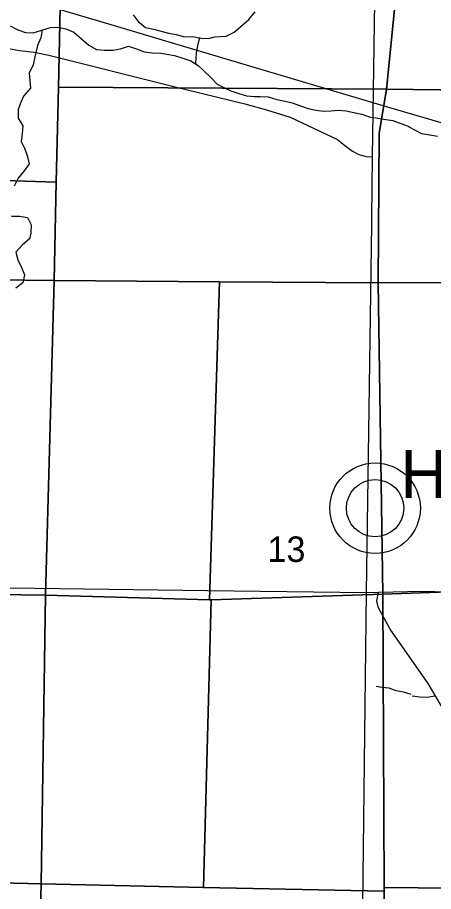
# Model space of a CAD drawing. Extents: x 1985906 to 2277390, y 930619 to 1324581.
# Drawn here: x 2068594 to 2072204, y 1100338 to 1107929 of the extents above; entities that cross this region are included whole.
import ezdxf

# ---------------------------------------------------------------- set-up
doc = ezdxf.new("R2010")
doc.units = 0
for name, color, linetype in [('GM_X_County_Road', 7, 'Continuous'), ('GM_X_Minor_River', 7, 'Continuous'), ('GM_X_Rail_Line', 7, 'Continuous'), ('GM_X_Section', 7, 'Continuous'), ('GM_X_Section_Text', 7, 'Continuous'), ('GM_X_State_Route', 7, 'Continuous'), ('GM_X_Unincorporated', 7, 'Continuous'), ('GM_X_Unincorporated_Location', 7, 'Continuous'), ('GM_X_Unincorporated_Text', 7, 'Continuous'), ('GM_X_US_Route', 7, 'Continuous')]:
    doc.layers.add(name, color=color, linetype=linetype)

msp = doc.modelspace()

# ---------------------------------------------------------------- linework, layer by layer
at = {"layer": 'GM_X_County_Road'}
for points in [[(2068279.8, 1107702.3), (2068611.1, 1107643.2), (2068737.6, 1107627.5), (2068866.1, 1107601.9), (2069950.7, 1107328.4), (2070567.3, 1107177.8), (2070756.2, 1107128.3), (2070959.1, 1107062.7), (2071371.2, 1106869.3), (2071419.5, 1106829.3), (2071500.1, 1106767.3), (2071556.4, 1106739.4), (2071620.6, 1106721.6), (2071676, 1106717.7)], [(2071338.9, 1090042.7), (2071361.5, 1090055.7), (2071377.2, 1090069.2), (2071382.5, 1090080.1), (2071425.5, 1093761.3), (2071431.3, 1093813.5), (2071477.1, 1093901.9), (2071494.9, 1093952.2), (2071504.6, 1094050.6), (2071523.3, 1095355.7), (2071494.4, 1096995.9), (2071504.2, 1097056.1), (2071541.8, 1097178.7), (2071555.3, 1097305.3), (2071585.1, 1099729.2), (2071624.2, 1102934.5)]]:
    msp.add_lwpolyline(points, dxfattribs=at)
at = {"layer": 'GM_X_Minor_River'}
for points in [[(2069598.8, 1107952.3), (2069641.8, 1107894.7), (2069704.8, 1107843.4), (2069775.2, 1107826.4), (2069839.7, 1107811.3), (2069904.1, 1107794.2), (2069970.5, 1107781.1), (2070043.1, 1107762.1), (2070115.2, 1107765.2), (2070183.7, 1107750.2), (2070251.9, 1107745.2), (2070305.9, 1107760), (2070356, 1107762.8), (2070406.1, 1107767.6), (2070473.8, 1107800.7), (2070533.1, 1107851.8), (2070602.4, 1107911.1), (2070657.6, 1107978.2)], [(2068529, 1107856), (2068595.7, 1107822.8), (2068664.3, 1107799.8), (2068728.6, 1107796.7), (2068804.5, 1107817.9), (2068880.3, 1107843.2), (2068944.5, 1107844.1), (2069012.9, 1107831.1), (2069083.5, 1107802), (2069148.7, 1107742.7), (2069213.7, 1107689.5), (2069278.5, 1107652.3), (2069348.8, 1107645.3), (2069421, 1107644.4), (2069487, 1107655.4), (2069556.9, 1107678.5), (2069625.4, 1107657.5), (2069694.1, 1107630.4), (2069762.4, 1107621.3), (2069838.7, 1107618.5), (2069888.9, 1107611.2), (2069955.3, 1107600.1), (2070027.9, 1107575.1), (2070098.5, 1107552.1), (2070161.3, 1107512.8), (2070212.2, 1107465.4), (2070275.3, 1107404.1), (2070326.3, 1107348.6), (2070395.1, 1107315.4), (2070445.6, 1107292.1), (2070516.1, 1107269), (2070582.6, 1107250), (2070651, 1107242.9), (2070701.1, 1107243.7), (2070769.3, 1107240.7), (2070845.9, 1107217.7), (2070916.4, 1107202.7), (2070978.8, 1107187.6), (2071049.4, 1107162.5), (2071116, 1107137.4), (2071186.4, 1107124.4), (2071248.7, 1107115.3), (2071316.9, 1107118.3), (2071379, 1107125.3), (2071447.3, 1107118.2), (2071511.7, 1107103.1), (2071582.2, 1107088.1), (2071646.7, 1107067), (2071721.1, 1107054.1), (2071789.5, 1107043), (2071851.8, 1107033.9), (2071920.4, 1107008.8), (2071992.8, 1106982.4)], [(2068808.2, 1107819.1), (2068797.5, 1107751.5), (2068768.4, 1107686.8), (2068757.1, 1107636.4), (2068743.9, 1107586), (2068728.9, 1107517.5), (2068693.9, 1107444.7), (2068701, 1107378.5), (2068706, 1107314.3), (2068644.8, 1107247.1), (2068615.8, 1107178.4), (2068600.6, 1107125.9), (2068599.7, 1107055.6), (2068640.9, 1106987.9), (2068633.9, 1106921.5), (2068624.9, 1106853.1), (2068655.9, 1106793.3), (2068677, 1106729.3), (2068696.1, 1106659.3), (2068650.9, 1106598.4), (2068599.8, 1106533.3), (2068564.7, 1106464.5)], [(2070173.6, 1107754.1), (2070154.6, 1107681.4), (2070145.6, 1107621.1), (2070138.8, 1107528)], [(2071989.4, 1106978.2), (2072101.5, 1106922.6), (2072171.9, 1106909.1), (2072238.2, 1106897.6)], [(2068540.7, 1106203), (2068610.9, 1106204.1), (2068679.3, 1106193.1), (2068712.4, 1106127.3), (2068709.5, 1106056.9), (2068698.3, 1106006.5), (2068632.9, 1105951.3), (2068579.7, 1105890.3), (2068596.8, 1105824.2), (2068627.9, 1105758.4), (2068655, 1105692.5), (2068640, 1105624), (2068578.6, 1105576.9)], [(2072009.7, 1102048.6), (2071945.1, 1102069.7), (2071880.8, 1102080.8), (2071820.2, 1102104), (2071756, 1102109), (2071705.7, 1102118.3)], [(2072020.1, 1102036.6), (2072084.4, 1102029.1), (2072148.7, 1102025.6), (2072216.8, 1102036.1)]]:
    msp.add_lwpolyline(points, dxfattribs=at)
at = {"layer": 'GM_X_Rail_Line'}
msp.add_lwpolyline([(2067744.3, 1108361.2), (2069404.2, 1107867.8), (2070013.8, 1107686.5), (2071792.1, 1107155.2), (2072376.9, 1106984)], dxfattribs=at)
at = {"layer": 'GM_X_Section'}
for points in [[(2067754, 1109038.9), (2068985.5, 1109031.2), (2068975.6, 1108574.7), (2068948.5, 1107325.2), (2068930.6, 1106498.4), (2067671.8, 1106539.1)], [(2068975.6, 1108574.7), (2071920.7, 1108551.3), (2071795.9, 1107305.4), (2068948.5, 1107325.2)], [(2071920.7, 1108551.3), (2074346.2, 1108529), (2074355.6, 1107478.1), (2074349.6, 1107273.3), (2071795.9, 1107305.4)], [(2068948.5, 1107325.2), (2071795.9, 1107305.4), (2071733.3, 1106921.6), (2071724.5, 1105624.5), (2070345.9, 1105634), (2068912, 1105643.9), (2068930.6, 1106498.4)], [(2071795.9, 1107305.4), (2074349.6, 1107273.3), (2074301.1, 1105626.2), (2073036.1, 1105631.5), (2071724.5, 1105624.5), (2071733.3, 1106921.6)], [(2067671.8, 1106539.1), (2068930.6, 1106498.4), (2068912, 1105643.9), (2067642.5, 1105659)], [(2067642.5, 1105659), (2068912, 1105643.9), (2068836.6, 1102912.4), (2067565.6, 1102928.4)], [(2068912, 1105643.9), (2070345.9, 1105634), (2070260.3, 1102871.6), (2068836.6, 1102912.4)], [(2070345.9, 1105634), (2071724.5, 1105624.5), (2071764.4, 1102919.9), (2070274.5, 1102871.3), (2070260.3, 1102871.6)], [(2073036.1, 1105631.5), (2072988.9, 1102963.8), (2071764.4, 1102919.9), (2071724.5, 1105624.5)], [(2072988.9, 1102963.8), (2072960.5, 1100362.1), (2071776, 1100373.4), (2071764.4, 1102919.9)], [(2067565.6, 1102928.4), (2068836.6, 1102912.4), (2068797.9, 1100403.2), (2067508, 1100436.8)], [(2068836.6, 1102912.4), (2070260.3, 1102871.6), (2070274.5, 1102871.3), (2070207.1, 1100373.9), (2068797.9, 1100403.2)], [(2070274.5, 1102871.3), (2071764.4, 1102919.9), (2071776, 1100373.4), (2071776.5, 1100341.3), (2070207.1, 1100373.9)], [(2068797.9, 1100403.2), (2068779.9, 1099637.8), (2068751.5, 1098425.7), (2067465.8, 1098405.7), (2067508, 1100436.8)], [(2068797.9, 1100403.2), (2070207.1, 1100373.9), (2071776.5, 1100341.3), (2071777, 1099682.8), (2068779.9, 1099637.8)], [(2072960.5, 1100362.1), (2074117.6, 1100351.1), (2074115.3, 1099697.6), (2071777, 1099682.8), (2071776.5, 1100341.3), (2071776, 1100373.4)]]:
    msp.add_lwpolyline(points, close=True, dxfattribs=at)
at = {"layer": 'GM_X_State_Route'}
for points in [[(2071668.7, 1106184.9), (2071676, 1106717.7), (2071694.5, 1108066.4), (2071695.8, 1108159.5)], [(2071624.2, 1102934.5), (2071668, 1106131.6), (2071668.7, 1106184.9)], [(2076198.2, 1090000.5), (2076190.2, 1090057.4), (2076148.6, 1090208.1), (2076004.1, 1090644.1), (2075802.3, 1091140.3), (2074469, 1095304.7), (2073981.3, 1096828.4), (2073224.8, 1099177.5), (2073078.3, 1099632.4), (2072980.6, 1099935.7), (2072494.6, 1101362.2), (2072324.9, 1101857), (2072308.2, 1101890.8), (2072159, 1102143.1), (2071828.9, 1102617), (2071722.9, 1102807.8), (2071711.9, 1102863.8), (2071726.6, 1102937.1)]]:
    msp.add_lwpolyline(points, dxfattribs=at)
at = {"layer": 'GM_X_Unincorporated'}
for radius in [392.8, 249]:
    msp.add_circle((2071697.5, 1103667), radius, dxfattribs=at)
at = {"layer": 'GM_X_Unincorporated_Location'}
msp.add_line((2071697.5, 1103667), (2071697.5, 1103667), dxfattribs=at)
at = {"layer": 'GM_X_US_Route'}
for points in [[(2058897.4, 1103176.5), (2059488.9, 1103085.1), (2059909.7, 1103042.3), (2060374.4, 1103018.4), (2060870.9, 1103009), (2061318.8, 1103006.8), (2066389.5, 1103003.2), (2070243.1, 1102952.6)], [(2070243.1, 1102952.6), (2071624.2, 1102934.5)], [(2071624.2, 1102934.5), (2071726.6, 1102937.1), (2072106.3, 1102946.9), (2072878.4, 1102927.5)]]:
    msp.add_lwpolyline(points, dxfattribs=at)

# ---------------------------------------------------------------- texts
at = {"layer": 'GM_X_Section_Text'}
msp.add_text('13', height=221, rotation=0.00001, dxfattribs=at).set_placement((2070763.8, 1103200.5))
at = {"layer": 'GM_X_Unincorporated_Text'}
msp.add_text('Homerville', height=417, rotation=0.00001, dxfattribs=at).set_placement((2071916.6, 1103754.3))

doc.saveas('drawing.dxf')
